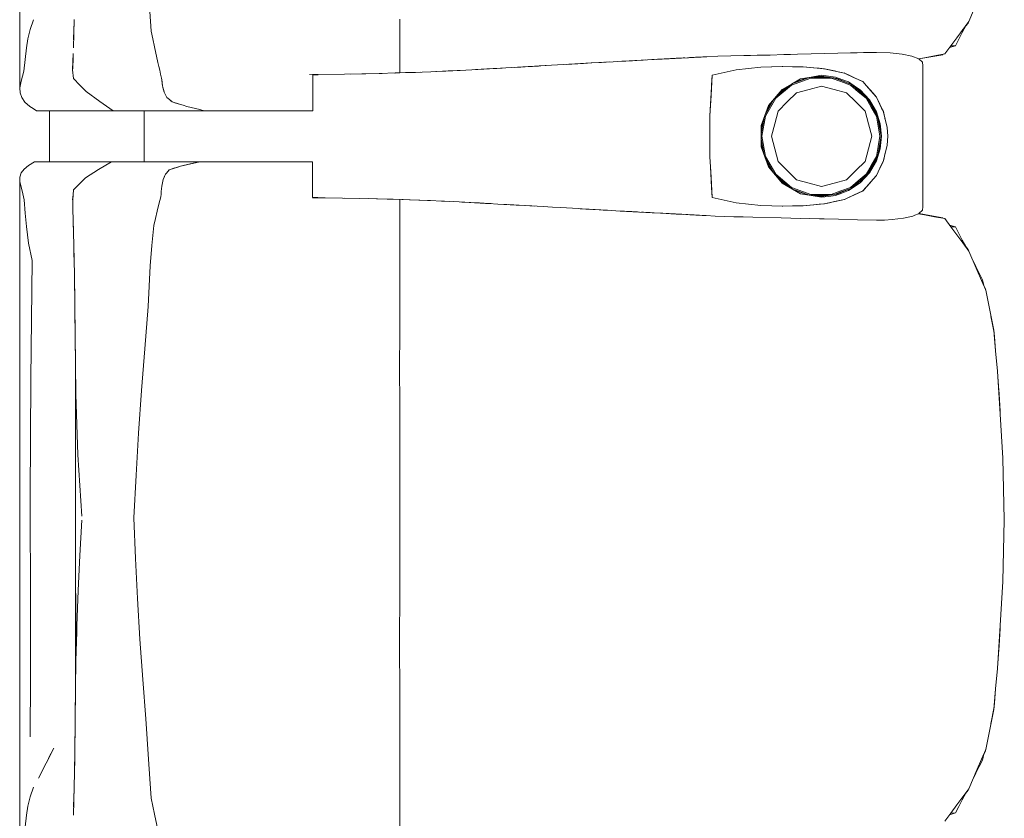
# Model space of a CAD drawing. Header units: millimetres. Extents: x -261 to 187, y -214 to 106.
# Tile 886 of 1056: x -199.671 to -198.899, y 12.292 to 12.918. Entities that reach past the tile are written whole.
import ezdxf

# ---------------------------------------------------------------- set-up
doc = ezdxf.new("R2010")
doc.units = ezdxf.units.MM
doc.header["$LTSCALE"] = 0.005
doc.header["$MEASUREMENT"] = 0
doc.layers.add('IFC-Elemento de mobília-Contorno', color=9, linetype='Continuous', lineweight=5)
doc.layers.add('IFC-Laje-Contorno', color=9, linetype='Continuous', lineweight=5)

msp = doc.modelspace()

# ---------------------------------------------------------------- linework, layer by layer
at = {"layer": 'IFC-Elemento de mobília-Contorno', "lineweight": 5}
for p, q in [((-199.67117, 13.03221), (-199.67109, 12.86458)), ((-198.92716, 12.91639), (-198.92054, 12.93177)), ((-199.56916, 12.92424), (-199.56822, 12.90892)), ((-199.66285, 12.91016), (-199.66035, 12.91765)), ((-199.62876, 12.90689), (-199.62845, 12.91803)), ((-199.62862, 12.91039), (-199.62852, 12.9154)), ((-199.37331, 12.87619), (-199.37331, 12.91827)), ((-198.93663, 12.90371), (-198.92716, 12.91639)), ((-198.93229, 12.90779), (-198.92965, 12.91297)), ((-198.9298, 12.91267), (-198.92775, 12.91523)), ((-198.92965, 12.91297), (-198.92954, 12.9132)), ((-198.92775, 12.91523), (-198.92737, 12.91609)), ((-199.66473, 12.90284), (-199.66285, 12.91016)), ((-199.62906, 12.89574), (-199.62876, 12.90689)), ((-199.62889, 12.90204), (-199.62862, 12.91039)), ((-199.56822, 12.90892), (-199.56689, 12.90276)), ((-198.93663, 12.90371), (-198.93426, 12.90688)), ((-198.93493, 12.90261), (-198.93229, 12.90779)), ((-198.93426, 12.90688), (-198.93189, 12.91005)), ((-198.9319, 12.91004), (-198.93189, 12.91005)), ((-199.66591, 12.89573), (-199.66473, 12.90284)), ((-199.56689, 12.90276), (-199.56556, 12.89659)), ((-198.94611, 12.89104), (-198.93663, 12.90371)), ((-198.94234, 12.89608), (-198.93756, 12.89743)), ((-198.94137, 12.89738), (-198.93756, 12.89743)), ((-198.93756, 12.89743), (-198.93493, 12.90261)), ((-199.66693, 12.88663), (-199.66591, 12.89573)), ((-199.62945, 12.885), (-199.62923, 12.89148)), ((-199.56556, 12.89659), (-199.56289, 12.88426)), ((-199.11368, 12.8895), (-199.10345, 12.88972)), ((-199.10345, 12.88972), (-199.09322, 12.88995)), ((-199.10345, 12.88972), (-199.09834, 12.88983)), ((-199.09834, 12.88983), (-199.09322, 12.88995)), ((-199.09322, 12.88995), (-199.08811, 12.89006)), ((-199.08811, 12.89006), (-199.083, 12.89017)), ((-199.083, 12.89017), (-199.07227, 12.89047)), ((-199.07227, 12.89047), (-199.0669, 12.89062)), ((-199.0669, 12.89062), (-199.06153, 12.89077)), ((-199.06153, 12.89077), (-199.0508, 12.89107)), ((-199.0508, 12.89107), (-199.04007, 12.89136)), ((-199.04007, 12.89136), (-199.02995, 12.89159)), ((-199.02995, 12.89159), (-198.99958, 12.89227)), ((-199.01982, 12.89181), (-198.99958, 12.89227)), ((-199.01982, 12.89181), (-199.0097, 12.89204)), ((-199.0097, 12.89204), (-198.99958, 12.89227)), ((-198.99958, 12.89227), (-198.98876, 12.89191)), ((-198.98876, 12.89191), (-198.97933, 12.89094)), ((-198.97933, 12.89094), (-198.97178, 12.88933)), ((-198.96181, 12.88804), (-198.95396, 12.88954)), ((-198.95551, 12.88902), (-198.94768, 12.89041)), ((-198.95396, 12.88954), (-198.94611, 12.89104)), ((-198.94768, 12.89041), (-198.94738, 12.8908)), ((-198.94768, 12.89041), (-198.94736, 12.8908)), ((-199.66796, 12.87753), (-199.66693, 12.88663)), ((-199.62967, 12.87852), (-199.62945, 12.885)), ((-199.62966, 12.87976), (-199.62936, 12.88775)), ((-199.62936, 12.88775), (-199.62931, 12.88906)), ((-199.56289, 12.88426), (-199.56216, 12.88122)), ((-199.28315, 12.88047), (-199.25857, 12.88189)), ((-199.26402, 12.88158), (-199.24968, 12.88241)), ((-199.24968, 12.88241), (-199.22257, 12.88396)), ((-199.2429, 12.8828), (-199.22257, 12.88396)), ((-199.2429, 12.8828), (-199.22934, 12.88358)), ((-199.22934, 12.88358), (-199.22257, 12.88396)), ((-199.22934, 12.88358), (-199.2274, 12.88369)), ((-199.2274, 12.88369), (-199.22329, 12.88392)), ((-199.22329, 12.88392), (-199.21514, 12.88438)), ((-199.22257, 12.88396), (-199.20593, 12.88489)), ((-199.22257, 12.88396), (-199.21591, 12.88433)), ((-199.21591, 12.88433), (-199.21258, 12.88452)), ((-199.21514, 12.88438), (-199.20872, 12.88474)), ((-199.21514, 12.88438), (-199.21271, 12.88451)), ((-199.21514, 12.88438), (-199.21343, 12.88447)), ((-199.20593, 12.88489), (-199.19928, 12.88526)), ((-199.20593, 12.88489), (-199.2026, 12.88508)), ((-199.2026, 12.88508), (-199.19928, 12.88526)), ((-199.19928, 12.88526), (-199.19595, 12.88545)), ((-199.19595, 12.88545), (-199.1841, 12.8861)), ((-199.19595, 12.88545), (-199.18918, 12.88582)), ((-199.19595, 12.88545), (-199.19256, 12.88564)), ((-199.19345, 12.88559), (-199.19275, 12.88563)), ((-199.19328, 12.8856), (-199.19275, 12.88563)), ((-199.19324, 12.8856), (-199.19275, 12.88563)), ((-199.19275, 12.88563), (-199.19072, 12.88574)), ((-199.19256, 12.88564), (-199.18918, 12.88582)), ((-199.19256, 12.88564), (-199.19072, 12.88574)), ((-199.19072, 12.88574), (-199.18864, 12.88585)), ((-199.18864, 12.88585), (-199.18745, 12.88591)), ((-199.1841, 12.8861), (-199.17902, 12.88637)), ((-199.1841, 12.8861), (-199.1824, 12.88618)), ((-199.1824, 12.88618), (-199.18071, 12.88628)), ((-199.17902, 12.88637), (-199.16886, 12.88692)), ((-199.17902, 12.88637), (-199.17394, 12.88664)), ((-199.17902, 12.88637), (-199.17563, 12.88656)), ((-199.17563, 12.88656), (-199.17394, 12.88664)), ((-199.17225, 12.88674), (-199.17056, 12.88683)), ((-199.17134, 12.88679), (-199.16886, 12.88692)), ((-199.17056, 12.88683), (-199.16886, 12.88692)), ((-199.16886, 12.88692), (-199.16749, 12.887)), ((-199.16749, 12.887), (-199.16338, 12.88721)), ((-199.16749, 12.887), (-199.16612, 12.88706)), ((-199.16612, 12.88706), (-199.16338, 12.88721)), ((-199.16408, 12.88717), (-199.16376, 12.88719)), ((-199.16406, 12.88718), (-199.16376, 12.88719)), ((-199.16403, 12.88718), (-199.16376, 12.88719)), ((-199.16403, 12.88718), (-199.16376, 12.88719)), ((-199.16402, 12.88718), (-199.16376, 12.88719)), ((-199.16376, 12.88719), (-199.15961, 12.88741)), ((-199.16376, 12.88719), (-199.16316, 12.88722)), ((-199.16338, 12.88721), (-199.16201, 12.88728)), ((-199.16201, 12.88728), (-199.14761, 12.88805)), ((-199.16201, 12.88728), (-199.15789, 12.8875)), ((-199.16201, 12.88728), (-199.15926, 12.88743)), ((-199.16105, 12.88733), (-199.16065, 12.88736)), ((-199.16065, 12.88736), (-199.15961, 12.88741)), ((-199.15982, 12.8874), (-199.15961, 12.88741)), ((-199.15961, 12.88741), (-199.15754, 12.88752)), ((-199.15961, 12.88741), (-199.15947, 12.88742)), ((-199.15926, 12.88743), (-199.15789, 12.8875)), ((-199.15789, 12.8875), (-199.15515, 12.88765)), ((-199.15789, 12.8875), (-199.15652, 12.88757)), ((-199.15754, 12.88752), (-199.15547, 12.88763)), ((-199.15754, 12.88752), (-199.15651, 12.88758)), ((-199.15652, 12.88757), (-199.15378, 12.88772)), ((-199.15651, 12.88758), (-199.15547, 12.88763)), ((-199.15547, 12.88763), (-199.15449, 12.88768)), ((-199.15515, 12.88765), (-199.14761, 12.88805)), ((-199.15378, 12.88772), (-199.15241, 12.88779)), ((-199.15241, 12.88779), (-199.14761, 12.88805)), ((-199.15241, 12.88779), (-199.15033, 12.8879)), ((-199.15241, 12.88779), (-199.15104, 12.88787)), ((-199.15104, 12.88787), (-199.14967, 12.88794)), ((-199.15035, 12.8879), (-199.14967, 12.88794)), ((-199.14761, 12.88805), (-199.14692, 12.88808)), ((-199.14692, 12.88808), (-199.14602, 12.88813)), ((-199.14602, 12.88813), (-199.14422, 12.88822)), ((-199.14602, 12.88813), (-199.14512, 12.88817)), ((-199.14422, 12.88822), (-199.14332, 12.88827)), ((-199.14332, 12.88827), (-199.14242, 12.88832)), ((-199.14242, 12.88832), (-199.13567, 12.88866)), ((-199.14153, 12.88836), (-199.13883, 12.8885)), ((-199.14153, 12.88836), (-199.14063, 12.8884)), ((-199.13973, 12.88845), (-199.13838, 12.88852)), ((-199.13883, 12.8885), (-199.13703, 12.88859)), ((-199.13838, 12.88852), (-199.13737, 12.88858)), ((-199.13567, 12.88866), (-199.13477, 12.88871)), ((-199.13541, 12.88867), (-199.13522, 12.88868)), ((-199.13477, 12.88871), (-199.13253, 12.88883)), ((-199.13477, 12.88871), (-199.13342, 12.88878)), ((-199.13477, 12.88871), (-199.13432, 12.88873)), ((-199.13432, 12.88873), (-199.13387, 12.88876)), ((-199.13387, 12.88876), (-199.13297, 12.8888)), ((-199.13253, 12.88883), (-199.1239, 12.88927)), ((-199.1239, 12.88927), (-199.11368, 12.8895)), ((-198.97178, 12.88933), (-198.96645, 12.88716)), ((-198.96645, 12.88716), (-198.96354, 12.88458)), ((-198.96644, 12.88715), (-198.96181, 12.88804)), ((-198.96636, 12.88708), (-198.96334, 12.88762)), ((-198.96354, 12.88458), (-198.96316, 12.88182)), ((-198.96334, 12.88762), (-198.95551, 12.88902)), ((-198.96318, 12.77123), (-198.96316, 12.88182)), ((-199.669, 12.8736), (-199.66796, 12.87753)), ((-199.62967, 12.87852), (-199.6291, 12.8718)), ((-199.62966, 12.87976), (-199.62964, 12.87947)), ((-199.56216, 12.88122), (-199.56143, 12.87819)), ((-199.56143, 12.87819), (-199.56069, 12.87516)), ((-199.56069, 12.87516), (-199.55996, 12.87212)), ((-199.44395, 12.87478), (-199.41651, 12.87519)), ((-199.4415, 12.87458), (-199.43932, 12.87458)), ((-199.4415, 12.85978), (-199.4415, 12.87458)), ((-199.43932, 12.87458), (-199.43734, 12.87458)), ((-199.41664, 12.87518), (-199.40299, 12.87544)), ((-199.41183, 12.87527), (-199.39989, 12.87551)), ((-199.40299, 12.87544), (-199.38946, 12.8757)), ((-199.39989, 12.87551), (-199.38692, 12.87577)), ((-199.38946, 12.8757), (-199.37597, 12.8761)), ((-199.37745, 12.87605), (-199.36869, 12.87634)), ((-199.3768, 12.87607), (-199.3765, 12.87608)), ((-199.3765, 12.87608), (-199.36869, 12.87634)), ((-199.37597, 12.8761), (-199.36247, 12.8765)), ((-199.36869, 12.87634), (-199.36089, 12.8766)), ((-199.36247, 12.8765), (-199.34891, 12.87707)), ((-199.36089, 12.8766), (-199.35712, 12.87672)), ((-199.34891, 12.87707), (-199.33534, 12.87765)), ((-199.34494, 12.87724), (-199.32601, 12.87813)), ((-199.34494, 12.87724), (-199.3371, 12.87761)), ((-199.3371, 12.87761), (-199.32601, 12.87813)), ((-199.33534, 12.87765), (-199.32137, 12.87837)), ((-199.32137, 12.87837), (-199.30739, 12.8791)), ((-199.31387, 12.87876), (-199.30511, 12.87925)), ((-199.30739, 12.8791), (-199.28561, 12.88033)), ((-199.30511, 12.87925), (-199.29711, 12.87969)), ((-199.30013, 12.87951), (-199.29287, 12.87992)), ((-199.29711, 12.87969), (-199.29287, 12.87992)), ((-199.28561, 12.88033), (-199.27835, 12.88074)), ((-199.28561, 12.88033), (-199.28088, 12.8806)), ((-199.28088, 12.8806), (-199.27264, 12.88108)), ((-199.27835, 12.88074), (-199.27118, 12.88116)), ((-199.27264, 12.88108), (-199.26911, 12.88128)), ((-199.27118, 12.88116), (-199.26402, 12.88158)), ((-199.27118, 12.88116), (-199.2644, 12.88156)), ((-199.13015, 12.84251), (-199.12829, 12.87449)), ((-199.12922, 12.8585), (-199.12829, 12.87449)), ((-199.12876, 12.86649), (-199.12829, 12.87449)), ((-199.12829, 12.87449), (-199.10947, 12.87856)), ((-199.12829, 12.87449), (-199.11888, 12.87652)), ((-199.11888, 12.87652), (-199.10947, 12.87856)), ((-199.10947, 12.87856), (-199.09018, 12.88061)), ((-199.10947, 12.87856), (-199.09983, 12.87958)), ((-199.09983, 12.87958), (-199.09018, 12.88061)), ((-199.09018, 12.88061), (-199.07308, 12.88116)), ((-199.09018, 12.88061), (-199.08176, 12.88089)), ((-199.08176, 12.88089), (-199.07335, 12.88115)), ((-199.0734, 12.88115), (-199.06529, 12.88102)), ((-199.07335, 12.88115), (-199.07329, 12.88115)), ((-199.07308, 12.88116), (-199.05715, 12.88089)), ((-199.06529, 12.88102), (-199.05723, 12.88089)), ((-199.05723, 12.88089), (-199.04894, 12.88015)), ((-199.05715, 12.88089), (-199.04877, 12.88013)), ((-199.05081, 12.87288), (-199.04262, 12.87426)), ((-199.04894, 12.88015), (-199.04065, 12.87941)), ((-199.04877, 12.88013), (-199.04458, 12.87975)), ((-199.04458, 12.87975), (-199.04039, 12.87937)), ((-199.04262, 12.87426), (-199.03718, 12.87358)), ((-199.04119, 12.87946), (-199.04039, 12.87937)), ((-199.04065, 12.87941), (-199.02467, 12.87602)), ((-199.04039, 12.87937), (-199.03642, 12.87852)), ((-199.03642, 12.87852), (-199.03241, 12.87766)), ((-199.03245, 12.87767), (-199.02848, 12.87682)), ((-199.02848, 12.87682), (-199.02451, 12.87597)), ((-199.02497, 12.87608), (-199.02451, 12.87597)), ((-199.02467, 12.87602), (-199.01745, 12.87268)), ((-199.02451, 12.87597), (-199.02087, 12.87426)), ((-199.02087, 12.87426), (-199.01722, 12.87255)), ((-199.67109, 12.86458), (-199.67004, 12.86967)), ((-199.67004, 12.86967), (-199.669, 12.8736)), ((-199.6291, 12.8718), (-199.62405, 12.86667)), ((-199.62405, 12.86667), (-199.61901, 12.86154)), ((-199.55996, 12.87212), (-199.55979, 12.87063)), ((-199.55979, 12.87063), (-199.55962, 12.86913)), ((-199.55979, 12.87063), (-199.55929, 12.86615)), ((-199.55979, 12.87063), (-199.55946, 12.86764)), ((-199.55962, 12.86913), (-199.55946, 12.86764)), ((-199.55946, 12.86764), (-199.55929, 12.86615)), ((-199.12922, 12.8585), (-199.12876, 12.86649)), ((-199.07849, 12.85629), (-199.06618, 12.86659)), ((-199.07414, 12.86192), (-199.06567, 12.86769)), ((-199.07348, 12.86323), (-199.06625, 12.86736)), ((-199.06625, 12.86736), (-199.05901, 12.8715)), ((-199.06618, 12.86659), (-199.05109, 12.87206)), ((-199.06581, 12.86759), (-199.05225, 12.87252)), ((-199.06416, 12.86855), (-199.05398, 12.87232)), ((-199.05901, 12.8715), (-199.05081, 12.87288)), ((-199.05398, 12.87232), (-199.04262, 12.8736)), ((-199.05109, 12.87206), (-199.03507, 12.87206)), ((-199.049, 12.87288), (-199.03754, 12.87288)), ((-199.04262, 12.8736), (-199.03052, 12.87188)), ((-199.03718, 12.87358), (-199.03175, 12.87289)), ((-199.03507, 12.87206), (-199.02753, 12.86933)), ((-199.03327, 12.87227), (-199.02727, 12.87009)), ((-199.03175, 12.87289), (-199.02663, 12.87098)), ((-199.03052, 12.87188), (-199.01927, 12.86712)), ((-199.02753, 12.86933), (-199.02, 12.86659)), ((-199.02727, 12.87009), (-199.02034, 12.86757)), ((-199.02663, 12.87098), (-199.0215, 12.86908)), ((-199.0215, 12.86908), (-199.01696, 12.86604)), ((-199.02, 12.86659), (-199.01384, 12.86143)), ((-199.01949, 12.86722), (-199.01332, 12.86206)), ((-199.01927, 12.86712), (-199.00962, 12.85963)), ((-199.01745, 12.87268), (-199.01023, 12.86934)), ((-199.01722, 12.87255), (-199.00994, 12.86913)), ((-199.01059, 12.8695), (-199.00994, 12.86913)), ((-199.01023, 12.86934), (-199.00757, 12.86628)), ((-199.00994, 12.86913), (-199.00735, 12.86613)), ((-199.67109, 12.86458), (-199.67094, 12.86048)), ((-199.67094, 12.86048), (-199.66957, 12.85676)), ((-199.61901, 12.86154), (-199.60846, 12.8537)), ((-199.55929, 12.86615), (-199.55895, 12.86489)), ((-199.55895, 12.86489), (-199.55827, 12.86238)), ((-199.55895, 12.86489), (-199.55861, 12.86364)), ((-199.55861, 12.86364), (-199.55793, 12.86112)), ((-199.55827, 12.86238), (-199.55793, 12.86112)), ((-199.55793, 12.86112), (-199.55744, 12.86009)), ((-199.55744, 12.86009), (-199.55695, 12.85907)), ((-199.55744, 12.86009), (-199.55646, 12.85804)), ((-199.4415, 12.84653), (-199.4415, 12.85978)), ((-199.08423, 12.8505), (-199.07348, 12.86323)), ((-199.08176, 12.85341), (-199.07414, 12.86192)), ((-199.07742, 12.85826), (-199.06821, 12.86596)), ((-199.06949, 12.85337), (-199.06229, 12.86057)), ((-199.06229, 12.86057), (-199.05245, 12.86321)), ((-199.05245, 12.86321), (-199.04262, 12.86584)), ((-199.04262, 12.86584), (-199.03278, 12.86321)), ((-199.03278, 12.86321), (-199.02294, 12.86057)), ((-199.02294, 12.86057), (-199.01574, 12.85337)), ((-199.01696, 12.86604), (-199.01241, 12.86301)), ((-199.01384, 12.86143), (-199.00767, 12.85627)), ((-199.01332, 12.86206), (-199.00822, 12.85778)), ((-199.01241, 12.86301), (-199.00497, 12.85505)), ((-199.00962, 12.85963), (-199.00223, 12.8499)), ((-199.00757, 12.86628), (-199.00224, 12.86018)), ((-199.00735, 12.86613), (-199.00217, 12.86013)), ((-199.00735, 12.86613), (-199.00476, 12.86313)), ((-199.00224, 12.86018), (-198.99958, 12.85712)), ((-199.00217, 12.86013), (-198.99958, 12.85712)), ((-199.66957, 12.85676), (-199.66708, 12.85321)), ((-199.66708, 12.85321), (-199.66325, 12.84981)), ((-199.60846, 12.8537), (-199.59796, 12.84653)), ((-199.55646, 12.85804), (-199.55597, 12.85701)), ((-199.55597, 12.85701), (-199.55486, 12.85611)), ((-199.55486, 12.85611), (-199.55376, 12.85522)), ((-199.55376, 12.85522), (-199.55265, 12.85432)), ((-199.55376, 12.85522), (-199.55155, 12.85342)), ((-199.55265, 12.85432), (-199.55155, 12.85342)), ((-199.55155, 12.85342), (-199.54869, 12.85254)), ((-199.55155, 12.85342), (-199.54584, 12.85166)), ((-199.54869, 12.85254), (-199.54584, 12.85166)), ((-199.54584, 12.85166), (-199.54299, 12.85078)), ((-199.12968, 12.85051), (-199.12922, 12.8585)), ((-199.08667, 12.84381), (-199.07993, 12.85546)), ((-199.08656, 12.84236), (-199.07849, 12.85629)), ((-199.0863, 12.84482), (-199.08174, 12.85345)), ((-199.0767, 12.84617), (-199.06949, 12.85337)), ((-199.01574, 12.85337), (-199.00854, 12.84617)), ((-199.00767, 12.85627), (-199.00365, 12.84931)), ((-199.0057, 12.85447), (-199.00295, 12.84972)), ((-199.00497, 12.85505), (-198.99958, 12.84565)), ((-198.99958, 12.85712), (-198.99822, 12.8543)), ((-198.99958, 12.85712), (-198.99827, 12.85443)), ((-198.99827, 12.85443), (-198.99697, 12.85174)), ((-198.99822, 12.8543), (-198.99687, 12.85147)), ((-198.99697, 12.85174), (-198.99566, 12.84905)), ((-198.99687, 12.85147), (-198.99552, 12.84865)), ((-199.66325, 12.84981), (-199.66059, 12.84817)), ((-199.66059, 12.84817), (-199.65793, 12.84653)), ((-199.65793, 12.84653), (-199.59796, 12.84653)), ((-199.59796, 12.84653), (-199.55668, 12.84653)), ((-199.57373, 12.80646), (-199.57373, 12.84653)), ((-199.55668, 12.84653), (-199.52662, 12.84653)), ((-199.54299, 12.85078), (-199.54014, 12.8499)), ((-199.54014, 12.8499), (-199.53, 12.84737)), ((-199.54014, 12.8499), (-199.53338, 12.84822)), ((-199.54014, 12.8499), (-199.53676, 12.84906)), ((-199.53676, 12.84906), (-199.53338, 12.84822)), ((-199.53, 12.84737), (-199.52662, 12.84653)), ((-199.52662, 12.84653), (-199.52465, 12.84653)), ((-199.52465, 12.84653), (-199.52269, 12.84653)), ((-199.52269, 12.84653), (-199.52076, 12.84653)), ((-199.52076, 12.84653), (-199.51883, 12.84653)), ((-199.51883, 12.84653), (-199.51692, 12.84653)), ((-199.51692, 12.84653), (-199.515, 12.84653)), ((-199.515, 12.84653), (-199.51307, 12.84653)), ((-199.51307, 12.84653), (-199.51112, 12.84653)), ((-199.51112, 12.84653), (-199.50914, 12.84653)), ((-199.50914, 12.84653), (-199.50713, 12.84653)), ((-199.50713, 12.84653), (-199.50507, 12.84653)), ((-199.50507, 12.84653), (-199.50296, 12.84653)), ((-199.50296, 12.84653), (-199.50081, 12.84653)), ((-199.50081, 12.84653), (-199.49862, 12.84653)), ((-199.49862, 12.84653), (-199.49643, 12.84653)), ((-199.49643, 12.84653), (-199.49424, 12.84653)), ((-199.49424, 12.84653), (-199.49209, 12.84653)), ((-199.49209, 12.84653), (-199.48998, 12.84653)), ((-199.48998, 12.84653), (-199.48795, 12.84653)), ((-199.48795, 12.84653), (-199.48601, 12.84653)), ((-199.48601, 12.84653), (-199.48418, 12.84653)), ((-199.48418, 12.84653), (-199.48245, 12.84653)), ((-199.48245, 12.84653), (-199.48079, 12.84653)), ((-199.48079, 12.84653), (-199.47916, 12.84653)), ((-199.47916, 12.84653), (-199.47754, 12.84653)), ((-199.47754, 12.84653), (-199.47589, 12.84653)), ((-199.47589, 12.84653), (-199.47417, 12.84653)), ((-199.47417, 12.84653), (-199.47236, 12.84653)), ((-199.47236, 12.84653), (-199.47042, 12.84653)), ((-199.47042, 12.84653), (-199.46834, 12.84653)), ((-199.46834, 12.84653), (-199.46616, 12.84653)), ((-199.46616, 12.84653), (-199.46387, 12.84653)), ((-199.46387, 12.84653), (-199.46149, 12.84653)), ((-199.46149, 12.84653), (-199.45904, 12.84653)), ((-199.45904, 12.84653), (-199.45653, 12.84653)), ((-199.45653, 12.84653), (-199.45398, 12.84653)), ((-199.45398, 12.84653), (-199.45139, 12.84653)), ((-199.45139, 12.84653), (-199.44882, 12.84653)), ((-199.44882, 12.84653), (-199.44628, 12.84653)), ((-199.44628, 12.84653), (-199.44383, 12.84653)), ((-199.44383, 12.84653), (-199.4415, 12.84653)), ((-199.13015, 12.84251), (-199.12968, 12.85051)), ((-199.08709, 12.84266), (-199.08423, 12.8505)), ((-199.07933, 12.83633), (-199.0767, 12.84617)), ((-199.00854, 12.84617), (-199.0059, 12.83633)), ((-199.00365, 12.84931), (-198.99962, 12.84236)), ((-199.00295, 12.84972), (-199.00019, 12.84494)), ((-199.00223, 12.8499), (-198.99758, 12.83861)), ((-198.99958, 12.84565), (-198.99664, 12.83628)), ((-198.99566, 12.84905), (-198.99436, 12.84636)), ((-198.99552, 12.84865), (-198.99417, 12.84583)), ((-198.99436, 12.84636), (-198.99277, 12.83987)), ((-198.99417, 12.84583), (-198.99268, 12.83961)), ((-199.13015, 12.8345), (-199.13015, 12.84251)), ((-199.08995, 12.83483), (-199.08709, 12.84266)), ((-199.08986, 12.82844), (-199.08758, 12.84132)), ((-199.08986, 12.83221), (-199.08763, 12.84117)), ((-199.08936, 12.82649), (-199.08656, 12.84236)), ((-199.08197, 12.82649), (-199.07933, 12.83633)), ((-199.0059, 12.83633), (-199.00327, 12.82649)), ((-198.99962, 12.84236), (-198.99822, 12.83442)), ((-198.99857, 12.841), (-198.99743, 12.83457)), ((-198.99758, 12.83861), (-198.996, 12.82649)), ((-198.99664, 12.83628), (-198.99565, 12.82648)), ((-198.99293, 12.84052), (-198.99268, 12.83961)), ((-198.99277, 12.83987), (-198.99198, 12.83663)), ((-198.99277, 12.83987), (-198.99119, 12.83338)), ((-198.99273, 12.8398), (-198.99225, 12.83778)), ((-198.99268, 12.83961), (-198.99119, 12.83338)), ((-198.99225, 12.83778), (-198.99119, 12.83338)), ((-198.99198, 12.83663), (-198.99119, 12.83338)), ((-199.13015, 12.8345), (-199.13015, 12.82649)), ((-199.08995, 12.83483), (-199.08995, 12.81815)), ((-199.08986, 12.82078), (-199.08986, 12.83221)), ((-198.99822, 12.83442), (-198.99682, 12.82649)), ((-198.99743, 12.83457), (-198.996, 12.82649)), ((-198.99119, 12.83338), (-198.99062, 12.82648)), ((-199.13015, 12.81048), (-199.13015, 12.82649)), ((-199.08986, 12.82454), (-199.08758, 12.81165)), ((-199.08986, 12.82078), (-199.08763, 12.81179)), ((-199.08936, 12.82649), (-199.08656, 12.81063)), ((-199.08197, 12.82649), (-199.07933, 12.81666)), ((-199.0059, 12.81666), (-199.00327, 12.82649)), ((-198.99857, 12.81198), (-198.99706, 12.82052)), ((-198.99822, 12.81856), (-198.99682, 12.82649)), ((-198.99758, 12.81438), (-198.996, 12.82649)), ((-198.99706, 12.82052), (-198.996, 12.82649)), ((-198.99664, 12.81669), (-198.99565, 12.82648)), ((-198.99119, 12.81961), (-198.99062, 12.82648)), ((-199.08995, 12.81815), (-199.08423, 12.80248)), ((-199.07933, 12.81666), (-199.0767, 12.80682)), ((-199.00854, 12.80682), (-199.0059, 12.81666)), ((-199.00223, 12.80308), (-198.99758, 12.81438)), ((-198.99962, 12.81063), (-198.99822, 12.81856)), ((-198.99958, 12.80734), (-198.99664, 12.81669)), ((-198.99436, 12.80663), (-198.99277, 12.81312)), ((-198.99417, 12.80716), (-198.99268, 12.81338)), ((-198.99293, 12.81247), (-198.99268, 12.81338)), ((-198.99277, 12.81312), (-198.99198, 12.81636)), ((-198.99273, 12.8132), (-198.99225, 12.81521)), ((-198.99268, 12.81338), (-198.99119, 12.81961)), ((-198.99225, 12.81521), (-198.99119, 12.81961)), ((-198.99198, 12.81636), (-198.99119, 12.81961)), ((-199.66435, 12.80367), (-199.65949, 12.80646)), ((-199.65949, 12.80646), (-199.59924, 12.80646)), ((-199.60934, 12.80052), (-199.59924, 12.80646)), ((-199.59924, 12.80646), (-199.53008, 12.80646)), ((-199.58398, 12.80646), (-199.57373, 12.80646)), ((-199.54511, 12.80313), (-199.53008, 12.80646)), ((-199.54511, 12.80313), (-199.5376, 12.80479)), ((-199.5376, 12.80479), (-199.53008, 12.80646)), ((-199.5376, 12.80479), (-199.53384, 12.80562)), ((-199.53384, 12.80562), (-199.53008, 12.80646)), ((-199.53178, 12.80646), (-199.52877, 12.80646)), ((-199.53008, 12.80646), (-199.5281, 12.80646)), ((-199.52877, 12.80646), (-199.52595, 12.80646)), ((-199.5281, 12.80646), (-199.52613, 12.80646)), ((-199.52613, 12.80646), (-199.52417, 12.80646)), ((-199.52417, 12.80646), (-199.52224, 12.80646)), ((-199.52224, 12.80646), (-199.52032, 12.80646)), ((-199.52032, 12.80646), (-199.51842, 12.80646)), ((-199.51842, 12.80646), (-199.51651, 12.80646)), ((-199.51651, 12.80646), (-199.5146, 12.80646)), ((-199.5146, 12.80646), (-199.51268, 12.80646)), ((-199.51268, 12.80646), (-199.51074, 12.80646)), ((-199.51074, 12.80646), (-199.50878, 12.80646)), ((-199.50878, 12.80646), (-199.50677, 12.80646)), ((-199.50677, 12.80646), (-199.50472, 12.80646)), ((-199.50472, 12.80646), (-199.50262, 12.80646)), ((-199.50262, 12.80646), (-199.50047, 12.80646)), ((-199.50047, 12.80646), (-199.4983, 12.80646)), ((-199.4983, 12.80646), (-199.49612, 12.80646)), ((-199.49612, 12.80646), (-199.49395, 12.80646)), ((-199.49395, 12.80646), (-199.49182, 12.80646)), ((-199.49182, 12.80646), (-199.48974, 12.80646)), ((-199.48974, 12.80646), (-199.48773, 12.80646)), ((-199.48773, 12.80646), (-199.48582, 12.80646)), ((-199.48582, 12.80646), (-199.48401, 12.80646)), ((-199.48401, 12.80646), (-199.4823, 12.80646)), ((-199.4823, 12.80646), (-199.48066, 12.80646)), ((-199.48066, 12.80646), (-199.47905, 12.80646)), ((-199.47905, 12.80646), (-199.47743, 12.80646)), ((-199.47743, 12.80646), (-199.47579, 12.80646)), ((-199.47579, 12.80646), (-199.47408, 12.80646)), ((-199.47408, 12.80646), (-199.47228, 12.80646)), ((-199.47228, 12.80646), (-199.47034, 12.80646)), ((-199.47034, 12.80646), (-199.46828, 12.80646)), ((-199.46828, 12.80646), (-199.46611, 12.80646)), ((-199.46611, 12.80646), (-199.46383, 12.80646)), ((-199.46383, 12.80646), (-199.46148, 12.80646)), ((-199.46148, 12.80646), (-199.45904, 12.80646)), ((-199.45904, 12.80646), (-199.45655, 12.80646)), ((-199.45655, 12.80646), (-199.45402, 12.80646)), ((-199.45402, 12.80646), (-199.45145, 12.80646)), ((-199.45145, 12.80646), (-199.44889, 12.80646)), ((-199.44889, 12.80646), (-199.44637, 12.80646)), ((-199.44637, 12.80646), (-199.44394, 12.80646)), ((-199.44394, 12.80646), (-199.44161, 12.80646)), ((-199.44161, 12.7932), (-199.44161, 12.80646)), ((-199.13015, 12.81048), (-199.12968, 12.80248)), ((-199.08668, 12.80919), (-199.07993, 12.79753)), ((-199.08656, 12.81063), (-199.07849, 12.7967)), ((-199.08631, 12.80817), (-199.08176, 12.79958)), ((-199.0767, 12.80682), (-199.06949, 12.79962)), ((-199.01574, 12.79962), (-199.00854, 12.80682)), ((-199.00497, 12.79794), (-198.99958, 12.80734)), ((-199.00365, 12.80368), (-198.99962, 12.81063)), ((-199.00295, 12.80327), (-199.00018, 12.80806)), ((-198.99687, 12.80152), (-198.99417, 12.80716)), ((-198.99566, 12.80394), (-198.99436, 12.80663)), ((-198.99552, 12.80434), (-198.99417, 12.80716)), ((-199.67108, 12.79444), (-199.66994, 12.79776)), ((-199.66994, 12.79776), (-199.66775, 12.8008)), ((-199.66775, 12.8008), (-199.66435, 12.80367)), ((-199.61949, 12.79385), (-199.60934, 12.80052)), ((-199.55688, 12.79674), (-199.55614, 12.79763)), ((-199.55614, 12.79763), (-199.55389, 12.80028)), ((-199.55614, 12.79763), (-199.55539, 12.79851)), ((-199.55539, 12.79851), (-199.55389, 12.80028)), ((-199.55539, 12.79851), (-199.55464, 12.7994)), ((-199.55464, 12.7994), (-199.55389, 12.80028)), ((-199.55389, 12.80028), (-199.54511, 12.80313)), ((-199.55389, 12.80028), (-199.54731, 12.80242)), ((-199.55389, 12.80028), (-199.5495, 12.8017)), ((-199.55389, 12.80028), (-199.55169, 12.80099)), ((-199.54731, 12.80242), (-199.54511, 12.80313)), ((-199.54511, 12.80313), (-199.54136, 12.80396)), ((-199.12968, 12.80248), (-199.12922, 12.79449)), ((-199.12968, 12.80248), (-199.12876, 12.78649)), ((-199.08423, 12.80248), (-199.07885, 12.79611)), ((-199.08176, 12.79958), (-199.07414, 12.79107)), ((-199.06949, 12.79962), (-199.06229, 12.79242)), ((-199.02294, 12.79242), (-199.01574, 12.79962)), ((-199.01241, 12.78998), (-199.00497, 12.79794)), ((-199.00962, 12.79336), (-199.00223, 12.80308)), ((-199.00767, 12.79672), (-199.00365, 12.80368)), ((-199.0057, 12.79851), (-199.00295, 12.80327)), ((-198.99958, 12.79587), (-198.99822, 12.79869)), ((-198.99958, 12.79587), (-198.99827, 12.79856)), ((-198.99827, 12.79856), (-198.99697, 12.80125)), ((-198.99822, 12.79869), (-198.99687, 12.80152)), ((-198.99697, 12.80125), (-198.99566, 12.80394)), ((-198.99687, 12.80152), (-198.99552, 12.80434)), ((-199.67119, 12.641), (-199.67108, 12.79444)), ((-199.67108, 12.79444), (-199.671, 12.79074)), ((-199.671, 12.79074), (-199.6698, 12.78589)), ((-199.6291, 12.7846), (-199.6243, 12.78923)), ((-199.6243, 12.78923), (-199.61949, 12.79385)), ((-199.55972, 12.78734), (-199.55917, 12.79)), ((-199.55944, 12.78867), (-199.55917, 12.79)), ((-199.55917, 12.79), (-199.55862, 12.79266)), ((-199.55917, 12.79), (-199.55889, 12.79133)), ((-199.55889, 12.79133), (-199.55862, 12.79266)), ((-199.55862, 12.79266), (-199.55732, 12.79572)), ((-199.55818, 12.79367), (-199.55732, 12.79572)), ((-199.55818, 12.79367), (-199.55775, 12.7947)), ((-199.55732, 12.79572), (-199.55688, 12.79674)), ((-199.44161, 12.77841), (-199.44161, 12.7932)), ((-199.12922, 12.79452), (-199.12921, 12.79432)), ((-199.12922, 12.79449), (-199.12829, 12.7785)), ((-199.12922, 12.79449), (-199.12876, 12.78649)), ((-199.07885, 12.79611), (-199.07347, 12.78974)), ((-199.07849, 12.7967), (-199.06618, 12.78639)), ((-199.07742, 12.79473), (-199.06821, 12.78703)), ((-199.07414, 12.79107), (-199.06564, 12.78527)), ((-199.07347, 12.78974), (-199.05901, 12.78149)), ((-199.06229, 12.79242), (-199.05245, 12.78978)), ((-199.05245, 12.78978), (-199.04262, 12.78715)), ((-199.04262, 12.78715), (-199.03278, 12.78978)), ((-199.03278, 12.78978), (-199.02294, 12.79242)), ((-199.02, 12.7864), (-199.01384, 12.79156)), ((-199.01947, 12.78578), (-199.01332, 12.79093)), ((-199.01927, 12.78587), (-199.00962, 12.79336)), ((-199.01696, 12.78694), (-199.01241, 12.78998)), ((-199.01384, 12.79156), (-199.00767, 12.79672)), ((-199.01332, 12.79093), (-199.00822, 12.7952)), ((-199.00757, 12.78671), (-199.0049, 12.78976)), ((-199.00735, 12.78686), (-199.00217, 12.79286)), ((-199.00735, 12.78686), (-199.00476, 12.78986)), ((-199.0049, 12.78976), (-199.00224, 12.79281)), ((-199.00476, 12.78986), (-199.00217, 12.79286)), ((-199.00224, 12.79281), (-198.99958, 12.79587)), ((-199.00217, 12.79286), (-198.99958, 12.79587)), ((-199.6698, 12.78589), (-199.66873, 12.78131)), ((-199.62938, 12.78069), (-199.6291, 12.7846)), ((-199.62938, 12.78061), (-199.6291, 12.7846)), ((-199.56038, 12.78104), (-199.56016, 12.78314)), ((-199.56016, 12.78314), (-199.55994, 12.78524)), ((-199.55994, 12.78524), (-199.55972, 12.78734)), ((-199.55972, 12.78734), (-199.55944, 12.78867)), ((-199.12876, 12.78649), (-199.12829, 12.7785)), ((-199.06618, 12.78639), (-199.05109, 12.78092)), ((-199.06591, 12.78543), (-199.05225, 12.78047)), ((-199.06417, 12.78444), (-199.05398, 12.78067)), ((-199.05901, 12.78149), (-199.05078, 12.78011)), ((-199.03507, 12.78092), (-199.02753, 12.78366)), ((-199.03325, 12.78072), (-199.02727, 12.7829)), ((-199.03175, 12.7801), (-199.02663, 12.78201)), ((-199.03052, 12.78111), (-199.01927, 12.78587)), ((-199.02753, 12.78366), (-199.02, 12.7864)), ((-199.02727, 12.7829), (-199.02041, 12.78538)), ((-199.02663, 12.78201), (-199.0215, 12.78391)), ((-199.0215, 12.78391), (-199.01696, 12.78694)), ((-199.01745, 12.78031), (-199.01023, 12.78365)), ((-199.01722, 12.78044), (-199.00994, 12.78386)), ((-199.01059, 12.78349), (-199.01016, 12.78373)), ((-199.01023, 12.78365), (-199.00757, 12.78671)), ((-199.00994, 12.78386), (-199.00735, 12.78686)), ((-199.66873, 12.78131), (-199.66766, 12.77674)), ((-199.66766, 12.77674), (-199.66678, 12.76626)), ((-199.62967, 12.77678), (-199.62938, 12.78069)), ((-199.62966, 12.77662), (-199.62938, 12.78061)), ((-199.62966, 12.77662), (-199.62943, 12.76859)), ((-199.56199, 12.77334), (-199.5606, 12.77893)), ((-199.5606, 12.77893), (-199.56038, 12.78104)), ((-199.44161, 12.77841), (-199.43942, 12.77841)), ((-199.44161, 12.77835), (-199.43183, 12.7782)), ((-199.43942, 12.77841), (-199.43743, 12.77841)), ((-199.43183, 12.7782), (-199.41824, 12.77801)), ((-199.41824, 12.77801), (-199.40492, 12.77776)), ((-199.41642, 12.77796), (-199.40492, 12.77776)), ((-199.40492, 12.77776), (-199.39159, 12.77751)), ((-199.39797, 12.77763), (-199.38318, 12.77724)), ((-199.39159, 12.77751), (-199.37831, 12.77713)), ((-199.38318, 12.77724), (-199.37058, 12.7769)), ((-199.37831, 12.77713), (-199.36504, 12.77675)), ((-199.37331, 12.77699), (-199.37331, 12.74415)), ((-199.36556, 12.77676), (-199.34913, 12.77606)), ((-199.36504, 12.77675), (-199.35164, 12.77619)), ((-199.35164, 12.77619), (-199.33823, 12.77563)), ((-199.34913, 12.77606), (-199.34058, 12.77569)), ((-199.34058, 12.77569), (-199.33417, 12.77542)), ((-199.33823, 12.77563), (-199.33134, 12.77528)), ((-199.33134, 12.77528), (-199.31756, 12.77457)), ((-199.32461, 12.77494), (-199.31756, 12.77457)), ((-199.32347, 12.77487), (-199.32336, 12.77487)), ((-199.32336, 12.77487), (-199.3147, 12.7744)), ((-199.31756, 12.77457), (-199.31067, 12.77422)), ((-199.3147, 12.7744), (-199.30604, 12.77394)), ((-199.31067, 12.77422), (-199.30353, 12.77381)), ((-199.30604, 12.77394), (-199.30165, 12.7737)), ((-199.30353, 12.77381), (-199.29639, 12.77341)), ((-199.12829, 12.7785), (-199.10952, 12.77444)), ((-199.12829, 12.7785), (-199.11891, 12.77647)), ((-199.11891, 12.77647), (-199.10952, 12.77444)), ((-199.10952, 12.77444), (-199.09018, 12.77238)), ((-199.10952, 12.77444), (-199.09985, 12.77341)), ((-199.05398, 12.78067), (-199.04262, 12.77939)), ((-199.05109, 12.78092), (-199.03507, 12.78092)), ((-199.05081, 12.78011), (-199.04262, 12.77873)), ((-199.049, 12.78011), (-199.03757, 12.78011)), ((-199.04262, 12.77939), (-199.03052, 12.78111)), ((-199.04262, 12.77873), (-199.03718, 12.77941)), ((-199.04065, 12.77358), (-199.02467, 12.77697)), ((-199.04039, 12.77362), (-199.03642, 12.77447)), ((-199.03718, 12.77941), (-199.03175, 12.7801)), ((-199.03642, 12.77447), (-199.03241, 12.77532)), ((-199.03245, 12.77532), (-199.02848, 12.77617)), ((-199.02848, 12.77617), (-199.02451, 12.77702)), ((-199.02497, 12.77691), (-199.02451, 12.77702)), ((-199.02467, 12.77697), (-199.01745, 12.78031)), ((-199.02451, 12.77702), (-199.02087, 12.77873)), ((-199.02095, 12.77869), (-199.01722, 12.78044)), ((-199.66678, 12.76626), (-199.66591, 12.75579)), ((-199.62944, 12.76898), (-199.62922, 12.76118)), ((-199.56477, 12.76216), (-199.56338, 12.76775)), ((-199.56338, 12.76775), (-199.56199, 12.77334)), ((-199.29639, 12.77341), (-199.28211, 12.77261)), ((-199.29639, 12.77341), (-199.28925, 12.77301)), ((-199.28925, 12.77301), (-199.28211, 12.77261)), ((-199.28798, 12.77294), (-199.27971, 12.77246)), ((-199.28211, 12.77261), (-199.275, 12.77219)), ((-199.27971, 12.77246), (-199.27088, 12.77195)), ((-199.275, 12.77219), (-199.26076, 12.77137)), ((-199.275, 12.77219), (-199.26788, 12.77178)), ((-199.27088, 12.77195), (-199.26962, 12.77188)), ((-199.26076, 12.77137), (-199.25365, 12.77095)), ((-199.25365, 12.77095), (-199.24692, 12.77057)), ((-199.24692, 12.77057), (-199.23348, 12.7698)), ((-199.23348, 12.7698), (-199.22676, 12.76941)), ((-199.23173, 12.76969), (-199.2266, 12.7694)), ((-199.22737, 12.76944), (-199.2266, 12.7694)), ((-199.22676, 12.76941), (-199.2071, 12.76831)), ((-199.22676, 12.76941), (-199.22021, 12.76904)), ((-199.22676, 12.76941), (-199.22348, 12.76923)), ((-199.2266, 12.7694), (-199.22296, 12.76919)), ((-199.2266, 12.7694), (-199.22491, 12.76931)), ((-199.2266, 12.7694), (-199.22496, 12.76931)), ((-199.22021, 12.76904), (-199.2071, 12.76831)), ((-199.21693, 12.76886), (-199.21038, 12.76849)), ((-199.21693, 12.76886), (-199.21365, 12.76867)), ((-199.21375, 12.76868), (-199.2071, 12.76831)), ((-199.21365, 12.76867), (-199.21038, 12.76849)), ((-199.21038, 12.76849), (-199.2071, 12.76831)), ((-199.2071, 12.76831), (-199.20382, 12.76812)), ((-199.20382, 12.76812), (-199.20055, 12.76794)), ((-199.20055, 12.76794), (-199.1972, 12.76775)), ((-199.20055, 12.76794), (-199.18042, 12.76684)), ((-199.1972, 12.76775), (-199.18713, 12.76721)), ((-199.19554, 12.76767), (-199.19127, 12.76743)), ((-199.19384, 12.76757), (-199.19127, 12.76743)), ((-199.19384, 12.76757), (-199.19049, 12.76739)), ((-199.19127, 12.76743), (-199.18903, 12.76731)), ((-199.19049, 12.76739), (-199.18713, 12.76721)), ((-199.18903, 12.76731), (-199.1868, 12.76719)), ((-199.1868, 12.76719), (-199.18624, 12.76716)), ((-199.18377, 12.76703), (-199.18042, 12.76684)), ((-199.18377, 12.76703), (-199.1821, 12.76693)), ((-199.1821, 12.76693), (-199.18042, 12.76684)), ((-199.18042, 12.76684), (-199.17706, 12.76666)), ((-199.17706, 12.76666), (-199.17539, 12.76657)), ((-199.17539, 12.76657), (-199.17371, 12.76648)), ((-199.17371, 12.76648), (-199.16876, 12.76621)), ((-199.16876, 12.76621), (-199.16217, 12.76586)), ((-199.16876, 12.76621), (-199.16711, 12.76613)), ((-199.16711, 12.76613), (-199.16217, 12.76586)), ((-199.09985, 12.77341), (-199.09018, 12.77238)), ((-199.09018, 12.77238), (-199.07308, 12.77183)), ((-199.09018, 12.77238), (-199.07327, 12.77183)), ((-199.0734, 12.77184), (-199.06529, 12.77197)), ((-199.07335, 12.77184), (-199.07329, 12.77184)), ((-199.07308, 12.77183), (-199.05715, 12.7721)), ((-199.06529, 12.77197), (-199.05723, 12.7721)), ((-199.05723, 12.7721), (-199.04894, 12.77284)), ((-199.05715, 12.7721), (-199.04877, 12.77286)), ((-199.04894, 12.77284), (-199.04065, 12.77358)), ((-199.04877, 12.77286), (-199.04458, 12.77324)), ((-199.04458, 12.77324), (-199.04039, 12.77362)), ((-199.04096, 12.77355), (-199.0406, 12.77359)), ((-198.96628, 12.7659), (-198.96347, 12.76854)), ((-198.96347, 12.76854), (-198.96318, 12.77123)), ((-199.62931, 12.76433), (-199.6292, 12.76055)), ((-199.62931, 12.76433), (-199.6292, 12.76055)), ((-199.62922, 12.76118), (-199.62897, 12.75099)), ((-199.6292, 12.76055), (-199.62894, 12.74975)), ((-199.56616, 12.75657), (-199.56477, 12.76216)), ((-199.16443, 12.76598), (-199.15883, 12.76569)), ((-199.16217, 12.76586), (-199.15309, 12.76538)), ((-199.1607, 12.76578), (-199.15995, 12.76574)), ((-199.16051, 12.76578), (-199.15887, 12.76569)), ((-199.16051, 12.76578), (-199.15557, 12.76551)), ((-199.15995, 12.76574), (-199.15772, 12.76563)), ((-199.15889, 12.76569), (-199.15883, 12.76569)), ((-199.15887, 12.76569), (-199.15557, 12.76551)), ((-199.15887, 12.76569), (-199.15722, 12.7656)), ((-199.15772, 12.76563), (-199.1566, 12.76556)), ((-199.15722, 12.7656), (-199.15557, 12.76551)), ((-199.1566, 12.76556), (-199.15548, 12.7655)), ((-199.15557, 12.76551), (-199.15392, 12.76543)), ((-199.15548, 12.7655), (-199.15427, 12.76544)), ((-199.15427, 12.76544), (-199.1535, 12.7654)), ((-199.15309, 12.76538), (-199.15227, 12.76534)), ((-199.15309, 12.76538), (-199.15062, 12.76525)), ((-199.15309, 12.76538), (-199.14897, 12.76516)), ((-199.15227, 12.76534), (-199.15062, 12.76525)), ((-199.14897, 12.76516), (-199.14814, 12.76512)), ((-199.14814, 12.76512), (-199.14732, 12.76508)), ((-199.14732, 12.76508), (-199.14593, 12.76501)), ((-199.14593, 12.76501), (-199.14385, 12.7649)), ((-199.14385, 12.7649), (-199.14316, 12.76486)), ((-199.14385, 12.7649), (-199.14247, 12.76483)), ((-199.14385, 12.7649), (-199.13969, 12.76469)), ((-199.14247, 12.76483), (-199.13969, 12.76469)), ((-199.14247, 12.76483), (-199.14108, 12.76476)), ((-199.14108, 12.76476), (-199.14038, 12.76472)), ((-199.14038, 12.76472), (-199.13969, 12.76469)), ((-199.13969, 12.76469), (-199.1383, 12.76461)), ((-199.1383, 12.76461), (-199.13622, 12.76451)), ((-199.13622, 12.76451), (-199.13314, 12.76435)), ((-199.13314, 12.76435), (-199.12605, 12.76399)), ((-199.12605, 12.76399), (-199.11896, 12.76363)), ((-199.11896, 12.76363), (-199.1115, 12.76345)), ((-199.1115, 12.76345), (-199.10404, 12.76326)), ((-199.10404, 12.76326), (-199.09657, 12.76308)), ((-199.09657, 12.76308), (-199.07419, 12.76254)), ((-199.07419, 12.76254), (-199.06672, 12.76236)), ((-199.06672, 12.76236), (-199.05926, 12.76218)), ((-199.05926, 12.76218), (-199.02942, 12.76145)), ((-199.0518, 12.762), (-199.04434, 12.76181)), ((-199.0518, 12.762), (-199.02942, 12.76145)), ((-199.04434, 12.76181), (-199.02942, 12.76145)), ((-199.02942, 12.76145), (-199.0145, 12.76108)), ((-199.0145, 12.76108), (-198.99958, 12.76072)), ((-198.99958, 12.76072), (-198.99326, 12.76085)), ((-198.99326, 12.76085), (-198.98735, 12.76118)), ((-198.98735, 12.76118), (-198.97834, 12.76221)), ((-198.97834, 12.76221), (-198.97118, 12.76384)), ((-198.97118, 12.76384), (-198.96952, 12.76456)), ((-198.96952, 12.76456), (-198.96651, 12.76585)), ((-198.96651, 12.76585), (-198.96616, 12.766)), ((-198.96651, 12.76585), (-198.96181, 12.76495)), ((-198.96637, 12.76592), (-198.94768, 12.76258)), ((-198.96637, 12.76591), (-198.95551, 12.76397)), ((-198.96637, 12.76591), (-198.96334, 12.76537)), ((-198.96334, 12.76537), (-198.95551, 12.76397)), ((-198.96181, 12.76495), (-198.95396, 12.76345)), ((-198.95551, 12.76397), (-198.94768, 12.76258)), ((-198.95396, 12.76345), (-198.94611, 12.76195)), ((-198.94768, 12.76258), (-198.94738, 12.76219)), ((-198.94768, 12.76258), (-198.94736, 12.76219)), ((-198.94768, 12.76258), (-198.94736, 12.76219)), ((-198.94611, 12.76195), (-198.94137, 12.75561)), ((-199.66591, 12.75579), (-199.66422, 12.74271)), ((-199.62897, 12.75099), (-199.62872, 12.7408)), ((-199.56754, 12.74083), (-199.56616, 12.75657)), ((-198.94234, 12.75691), (-198.93756, 12.75556)), ((-198.94137, 12.75561), (-198.93756, 12.75556)), ((-198.94137, 12.75561), (-198.93663, 12.74927)), ((-198.93756, 12.75556), (-198.93493, 12.75038)), ((-199.37331, 12.70801), (-199.37331, 12.74415)), ((-198.93663, 12.74927), (-198.93189, 12.74294)), ((-198.93493, 12.75038), (-198.93229, 12.7452)), ((-198.93229, 12.7452), (-198.92965, 12.74002)), ((-198.93189, 12.74294), (-198.92716, 12.7366)), ((-199.66422, 12.74271), (-199.66144, 12.72906)), ((-199.62872, 12.7408), (-199.62835, 12.71767)), ((-199.6287, 12.73954), (-199.62869, 12.73895)), ((-199.62869, 12.73895), (-199.62846, 12.7243)), ((-199.56892, 12.72508), (-199.56754, 12.74083)), ((-198.9298, 12.74032), (-198.92775, 12.73776)), ((-198.9298, 12.74032), (-198.92775, 12.73776)), ((-198.9298, 12.74031), (-198.92775, 12.73776)), ((-198.92965, 12.74002), (-198.92953, 12.73978)), ((-198.92775, 12.73776), (-198.92737, 12.7369)), ((-198.92775, 12.73776), (-198.92737, 12.7369)), ((-198.92775, 12.73776), (-198.92737, 12.7369)), ((-198.92716, 12.7366), (-198.92054, 12.72122)), ((-199.66258, 12.63655), (-199.66144, 12.72906)), ((-198.92399, 12.72925), (-198.92174, 12.72446)), ((-198.92385, 12.72891), (-198.92054, 12.72122)), ((-198.92383, 12.72888), (-198.92176, 12.7245)), ((-199.56967, 12.70904), (-199.56892, 12.72508)), ((-198.92176, 12.7245), (-198.91911, 12.71928)), ((-198.92054, 12.72122), (-198.91723, 12.71352)), ((-199.62835, 12.71767), (-199.62807, 12.69682)), ((-199.62834, 12.71678), (-199.62833, 12.71646)), ((-199.62833, 12.71646), (-199.62804, 12.69446)), ((-198.91911, 12.71928), (-198.91647, 12.7141)), ((-198.91723, 12.71352), (-198.91392, 12.70583)), ((-198.91647, 12.7141), (-198.9155, 12.70951)), ((-199.57042, 12.693), (-199.56967, 12.70904)), ((-199.37331, 12.6722), (-199.37331, 12.70801)), ((-198.91565, 12.71019), (-198.91422, 12.70694)), ((-198.91564, 12.71019), (-198.91422, 12.70694)), ((-198.91422, 12.70694), (-198.91406, 12.70616)), ((-198.91392, 12.70583), (-198.91081, 12.69014)), ((-199.62807, 12.69682), (-199.62792, 12.68547)), ((-199.62804, 12.69446), (-199.62773, 12.67132)), ((-199.57298, 12.66001), (-199.57042, 12.693)), ((-198.91081, 12.69014), (-198.9077, 12.67445)), ((-199.62792, 12.68547), (-199.62777, 12.67413)), ((-198.90984, 12.68525), (-198.90939, 12.68302)), ((-198.90939, 12.68302), (-198.90778, 12.67504)), ((-199.62777, 12.67413), (-199.6277, 12.66866)), ((-198.90778, 12.67504), (-198.90772, 12.67454)), ((-198.9077, 12.67445), (-198.90735, 12.67081)), ((-198.9077, 12.67445), (-198.9071, 12.66959)), ((-199.62773, 12.67132), (-199.62743, 12.64769)), ((-199.62768, 12.66698), (-199.62745, 12.64976)), ((-199.37334, 12.64556), (-199.37331, 12.6722)), ((-198.90735, 12.67081), (-198.90618, 12.65838)), ((-198.9071, 12.66959), (-198.90618, 12.65838)), ((-199.57561, 12.6272), (-199.57298, 12.66001)), ((-198.90618, 12.65838), (-198.90465, 12.64232)), ((-199.62745, 12.38864), (-199.62745, 12.64976)), ((-199.62743, 12.64769), (-199.62714, 12.62454)), ((-199.37334, 12.64556), (-199.37331, 12.61571)), ((-199.67119, 12.641), (-199.67117, 12.43106)), ((-199.66288, 12.54417), (-199.66258, 12.63655)), ((-198.90465, 12.64232), (-198.90358, 12.62557)), ((-198.90463, 12.64198), (-198.90462, 12.6419)), ((-198.90462, 12.6419), (-198.90369, 12.62741)), ((-199.578, 12.59393), (-199.57561, 12.6272)), ((-198.90373, 12.62794), (-198.90345, 12.62444)), ((-199.62714, 12.62454), (-199.62561, 12.57688)), ((-198.90358, 12.62557), (-198.90252, 12.60881)), ((-198.90345, 12.62444), (-198.90252, 12.60881)), ((-198.90345, 12.62444), (-198.90264, 12.611)), ((-199.37331, 12.57956), (-199.37331, 12.61571)), ((-198.90264, 12.611), (-198.90257, 12.60977)), ((-198.90252, 12.60881), (-198.90063, 12.57427)), ((-199.57993, 12.56106), (-199.578, 12.59393)), ((-199.62561, 12.57688), (-199.62253, 12.52888)), ((-199.37332, 12.54415), (-199.37331, 12.57956)), ((-198.90063, 12.57427), (-198.89936, 12.52592)), ((-199.58173, 12.52758), (-199.57993, 12.56106)), ((-199.66288, 12.54417), (-199.66268, 12.45603)), ((-199.37332, 12.54415), (-199.37331, 12.51206)), ((-199.58173, 12.52758), (-199.58036, 12.49574)), ((-199.62401, 12.49811), (-199.62253, 12.52576)), ((-198.90063, 12.47757), (-198.89936, 12.52592)), ((-199.37331, 12.47459), (-199.37331, 12.51206)), ((-199.62548, 12.47046), (-199.62401, 12.49811)), ((-199.58036, 12.49574), (-199.57893, 12.46421)), ((-199.37335, 12.42552), (-199.37331, 12.47459)), ((-198.90252, 12.44304), (-198.90063, 12.47757)), ((-199.62714, 12.41544), (-199.62714, 12.46829)), ((-199.62631, 12.44295), (-199.62548, 12.47046)), ((-199.57893, 12.46421), (-199.57695, 12.43235)), ((-199.66268, 12.45603), (-199.66266, 12.40276)), ((-199.62646, 12.43815), (-199.62631, 12.44295)), ((-198.90358, 12.42628), (-198.90252, 12.44304)), ((-198.90345, 12.4274), (-198.90252, 12.44304)), ((-198.90264, 12.44085), (-198.90257, 12.44207)), ((-199.62714, 12.41544), (-199.62646, 12.43815)), ((-198.90345, 12.4274), (-198.90264, 12.44085)), ((-199.67117, 12.43106), (-199.67109, 12.26344)), ((-199.57695, 12.43235), (-199.57476, 12.40083)), ((-198.90373, 12.42389), (-198.90345, 12.4274)), ((-199.37335, 12.42552), (-199.37331, 12.3935)), ((-198.90465, 12.40952), (-198.90358, 12.42628)), ((-198.90462, 12.40994), (-198.90369, 12.42444)), ((-199.62739, 12.39397), (-199.62714, 12.41544)), ((-198.90618, 12.39346), (-198.90465, 12.40952)), ((-198.90463, 12.40986), (-198.90462, 12.40994)), ((-199.66308, 12.35596), (-199.66266, 12.40276)), ((-199.57476, 12.40083), (-199.57235, 12.36992)), ((-199.62766, 12.37192), (-199.62739, 12.39397)), ((-199.62765, 12.37258), (-199.62745, 12.38864)), ((-199.37332, 12.35903), (-199.37331, 12.3935)), ((-198.9077, 12.3774), (-198.90618, 12.39346)), ((-198.9071, 12.38226), (-198.90618, 12.39346)), ((-198.9077, 12.3774), (-198.9071, 12.38226)), ((-199.62778, 12.36232), (-199.62765, 12.37258)), ((-198.90939, 12.36883), (-198.90778, 12.3768)), ((-198.90926, 12.36956), (-198.9077, 12.3774)), ((-198.90778, 12.3768), (-198.90772, 12.37731)), ((-199.6277, 12.36847), (-199.62766, 12.37192)), ((-199.57235, 12.36992), (-199.57009, 12.33842)), ((-198.91081, 12.36171), (-198.90926, 12.36956)), ((-198.90989, 12.36632), (-198.90939, 12.36883)), ((-199.62793, 12.35052), (-199.62778, 12.36232)), ((-199.62793, 12.35081), (-199.62782, 12.35902)), ((-199.37332, 12.35903), (-199.37331, 12.31712)), ((-198.91392, 12.34602), (-198.91081, 12.36171)), ((-199.62809, 12.33871), (-199.62793, 12.35052)), ((-199.62799, 12.34648), (-199.62793, 12.35081)), ((-199.65646, 12.32355), (-199.6445, 12.34712)), ((-199.64848, 12.33926), (-199.6445, 12.34712)), ((-198.91723, 12.33832), (-198.91392, 12.34602)), ((-198.91647, 12.33775), (-198.9155, 12.34234)), ((-198.91564, 12.34166), (-198.91422, 12.3449)), ((-198.91422, 12.3449), (-198.91406, 12.34569)), ((-199.62827, 12.3278), (-199.62809, 12.33871)), ((-199.62822, 12.32993), (-199.62813, 12.33626)), ((-199.57009, 12.33842), (-199.56916, 12.3231)), ((-198.92054, 12.33063), (-198.91723, 12.33832)), ((-198.91911, 12.33256), (-198.91647, 12.33775)), ((-199.62845, 12.31689), (-199.62827, 12.3278)), ((-199.62833, 12.32425), (-199.62822, 12.32993)), ((-198.92716, 12.31524), (-198.92054, 12.33063)), ((-198.92399, 12.3226), (-198.92176, 12.32735)), ((-198.92385, 12.32294), (-198.92054, 12.33063)), ((-198.92383, 12.32296), (-198.92176, 12.32735)), ((-198.92176, 12.32735), (-198.91911, 12.33256)), ((-199.56916, 12.3231), (-199.56822, 12.30778)), ((-199.66285, 12.30902), (-199.66035, 12.31651)), ((-199.62876, 12.30574), (-199.62845, 12.31689)), ((-199.62862, 12.30925), (-199.62852, 12.31425)), ((-199.37331, 12.27504), (-199.37331, 12.31712)), ((-198.93663, 12.30257), (-198.92716, 12.31524)), ((-198.93229, 12.30665), (-198.92954, 12.31206)), ((-198.93229, 12.30665), (-198.92954, 12.31205)), ((-198.93229, 12.30665), (-198.92965, 12.31183)), ((-198.9298, 12.31153), (-198.92775, 12.31408)), ((-198.92965, 12.31183), (-198.92954, 12.31206)), ((-198.92775, 12.31408), (-198.92737, 12.31495)), ((-199.66473, 12.30169), (-199.66285, 12.30902)), ((-199.62906, 12.2946), (-199.62876, 12.30574)), ((-199.62889, 12.3009), (-199.62862, 12.30925)), ((-199.56822, 12.30778), (-199.56689, 12.30161)), ((-198.93663, 12.30257), (-198.93426, 12.30574)), ((-198.93493, 12.30146), (-198.93229, 12.30665)), ((-198.93426, 12.30574), (-198.93189, 12.30891)), ((-198.9319, 12.30889), (-198.93189, 12.30891)), ((-199.66591, 12.29459), (-199.66473, 12.30169)), ((-199.56689, 12.30161), (-199.56556, 12.29544)), ((-199.56556, 12.29544), (-199.56289, 12.28311)), ((-198.94374, 12.29307), (-198.94137, 12.29623)), ((-198.94234, 12.29494), (-198.93756, 12.29628)), ((-198.94137, 12.29623), (-198.93663, 12.30257)), ((-198.94137, 12.29623), (-198.93756, 12.29628)), ((-198.93756, 12.29628), (-198.93493, 12.30146)), ((-199.66693, 12.28549), (-199.66591, 12.29459)), ((-198.94611, 12.2899), (-198.94374, 12.29307))]:
    msp.add_line(p, q, dxfattribs=at)
at = {"layer": 'IFC-Laje-Contorno', "lineweight": 5}
msp.add_line((-199.64781, 12.80646), (-199.64781, 12.84653), dxfattribs=at)

doc.saveas('drawing.dxf')
